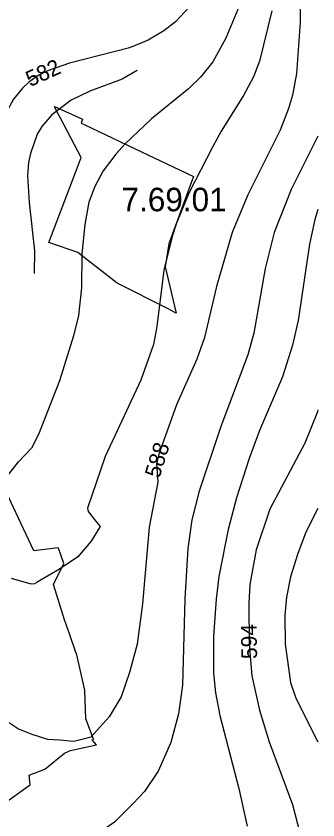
# Model space of a CAD drawing. Extents: x -709584 to -702006, y -1161789 to -1157496.
# Drawn here: x -705043 to -704851, y -1159032 to -1158520 of the extents above; entities that cross this region are included whole.
import ezdxf

# ---------------------------------------------------------------- set-up
doc = ezdxf.new("R2010")
doc.units = 0
for name, color, linetype in [('120_vrstevnice hlavní', 7, 'Continuous'), ('121_vrstevnice hlavní_popis', 7, 'Continuous'), ('122_vrstevnice základní', 7, 'Continuous'), ('124_vrstevnice doplňková', 7, 'Continuous'), ('408_BPEJ_linie', 7, 'Continuous'), ('409_BPEJ_popis', 7, 'Continuous')]:
    doc.layers.add(name, color=color, linetype=linetype)

msp = doc.modelspace()

# ---------------------------------------------------------------- linework, layer by layer
at = {"layer": '120_vrstevnice hlavní'}
for points in [[(-704851.18, -1158596.39), (-704868.12, -1158630.28), (-704878.99, -1158657.74), (-704884.85, -1158680.62), (-704892, -1158721.81), (-704895.87, -1158735.54), (-704913.03, -1158781.3), (-704926.76, -1158822.49), (-704931.48, -1158840.79), (-704934.05, -1158859.1), (-704935.91, -1158891.14), (-704937.34, -1158946.05), (-704939.91, -1158964.36), (-704944.92, -1158982.66), (-704952.79, -1159000.97), (-704961.51, -1159013.84), (-704968.8, -1159021.56)], [(-704968.8, -1159021.56), (-704980.67, -1159033.43), (-704988.97, -1159039.15), (-704999.98, -1159044.87), (-705008.7, -1159047.88), (-705016.71, -1159049.74), (-705024.72, -1159050.74), (-705032.73, -1159050.59), (-705040.26, -1159049.15)]]:
    msp.add_lwpolyline(points, dxfattribs=at)
at = {"layer": '122_vrstevnice základní'}
for points in [[(-704862.4, -1158483.26), (-704862.4, -1158523.59), (-704864.83, -1158556.48), (-704867.41, -1158570.21), (-704869.98, -1158578.79), (-704875.27, -1158592.52), (-704895.72, -1158633.71), (-704905.73, -1158657.74), (-704915.75, -1158692.06), (-704923.47, -1158724.67), (-704928.19, -1158738.4), (-704941.2, -1158767.57), (-704952.21, -1158798.18), (-704953.93, -1158804.76), (-704953.21, -1158816.77), (-704958.65, -1158845.37), (-704962.8, -1158894.28), (-704966.23, -1158920.02), (-704971.09, -1158938.04), (-704976.53, -1158953.49), (-704984.11, -1158966.36), (-704995.55, -1158979.09)], [(-704899.16, -1158508.15), (-704909.74, -1158533.89), (-704918.18, -1158549.05), (-704926.04, -1158558.77), (-704933.48, -1158566.06), (-704957.22, -1158585.37), (-704973.95, -1158601.1), (-704979.82, -1158607.68), (-704987.82, -1158618.41), (-704993.26, -1158628.28), (-704996.98, -1158638.29), (-704999.69, -1158652.59), (-705001.41, -1158671.18), (-705001.7, -1158692.92), (-705003.56, -1158710.65), (-705006.7, -1158723.52), (-705015.71, -1158752.13), (-705029.01, -1158786.45), (-705033.59, -1158795.03), (-705041.74, -1158803.75)], [(-704933.19, -1158514.15), (-704941.77, -1158523.45), (-704949.21, -1158529.17), (-704959.22, -1158535.17), (-704971.23, -1158540.04), (-705009.28, -1158549.76), (-705023.29, -1158554.62), (-705029.3, -1158557.63), (-705035.31, -1158561.92), (-705039.31, -1158565.64), (-705045.03, -1158572.79), (-705048.75, -1158579.65), (-705053.61, -1158591.09), (-705060.33, -1158616.26), (-705062.05, -1158629.99), (-705062.33, -1158639.15), (-705060.05, -1158671.18), (-705059.62, -1158691.77), (-705061.19, -1158700.93), (-705063.19, -1158705.5), (-705071.2, -1158719.23), (-705073.49, -1158726.1), (-705074.49, -1158732.96), (-705077.3, -1158749.62)], [(-704880.42, -1158516.44), (-704888.43, -1158548.48), (-704892.15, -1158558.49), (-704898.58, -1158570.5), (-704912.74, -1158593.09), (-704918.32, -1158603.25), (-704933.34, -1158632.71), (-704941.2, -1158651.73), (-704943.92, -1158660.31), (-704949.21, -1158681.76), (-704953.64, -1158717.52), (-704955.79, -1158728.96), (-704963.94, -1158751.84), (-704986.54, -1158800.47), (-704997.98, -1158833.36), (-704997.55, -1158835.36), (-704991.97, -1158842.37), (-704989.92, -1158845.06), (-704995.64, -1158854.35), (-705003.96, -1158864.33), (-705015.79, -1158872.16), (-705029.86, -1158880.52)], [(-704851.18, -1158643.01), (-704853.1, -1158649.44), (-704856.54, -1158665.17), (-704863.69, -1158713.8), (-704867.41, -1158729.53), (-704873.7, -1158749.55), (-704888.29, -1158783.88), (-704895.01, -1158801.61), (-704903.02, -1158826.78), (-704908.31, -1158846.8), (-704914.32, -1158876.83), (-704916.03, -1158891.14), (-704917.6, -1158915.16), (-704917.6, -1158938.33), (-704916.32, -1158951.06), (-704913.6, -1158965.5), (-704901.59, -1159011.84), (-704896.15, -1159035.86)], [(-704851.18, -1158770.57), (-704851.53, -1158771.86), (-704859.54, -1158791.88), (-704881.85, -1158833.93), (-704890.58, -1158859.96), (-704894.44, -1158881.98), (-704895.15, -1158894), (-704895.01, -1158920.02), (-704893.29, -1158940.05), (-704888.29, -1158962.07), (-704882.14, -1158982.09), (-704867.41, -1159022.14), (-704862.69, -1159040.16), (-704859.26, -1159060.18), (-704858.68, -1159080.2)], [(-705050.33, -1158814.58), (-705041.74, -1158803.75)], [(-704851.18, -1158833.61), (-704858.97, -1158848.52), (-704864.26, -1158862.82), (-704868.55, -1158877.12), (-704871.12, -1158889.99), (-704872.27, -1158901.43), (-704872.13, -1158920.02), (-704868.69, -1158944.34), (-704865.26, -1158954.35), (-704851.18, -1158982.24)], [(-705046.6, -1158877.83), (-705034.03, -1158881.53), (-705031.48, -1158881.33), (-705029.86, -1158880.52)], [(-705053.32, -1158966.22), (-705041.88, -1158973.8), (-705033.3, -1158977.37), (-705023.29, -1158980.38), (-705015.71, -1158980.95), (-705006.53, -1158981.74), (-704995.55, -1158979.09)]]:
    msp.add_lwpolyline(points, dxfattribs=at)
at = {"layer": '124_vrstevnice doplňková'}
msp.add_lwpolyline([(-704966.23, -1158554.48), (-704975.81, -1158559.92), (-704996.4, -1158567.64), (-705008.28, -1158573.36), (-705020.57, -1158582.8), (-705027.01, -1158590.23), (-705029.87, -1158595.1), (-705034.16, -1158607.4), (-705035.45, -1158613.12), (-705036.16, -1158621.55), (-705035.02, -1158638.57), (-705031.73, -1158669.46), (-705031.87, -1158683.91)], dxfattribs=at)
at = {"layer": '408_BPEJ_linie'}
for points in [[(-704941.5, -1158709), (-704941.94, -1158708.78), (-704946.59, -1158706.42), (-704979, -1158690), (-705000, -1158673.62), (-705004, -1158670.5), (-705022.5, -1158664), (-705003.87, -1158614.93), (-705002, -1158610), (-705015.11, -1158584.93), (-705018.05, -1158579.32), (-705019, -1158577.5), (-705017.09, -1158578.35), (-705001, -1158585.5), (-705002, -1158588), (-705000, -1158588.95), (-704959.03, -1158608.43), (-704955.38, -1158610.17), (-704930.5, -1158622), (-704932.56, -1158627.7), (-704946, -1158665), (-704948.5, -1158679.5), (-704941.5, -1158709)], [(-705050, -1159020.77), (-705037.15, -1159011.43), (-705034.5, -1159009.5), (-705035, -1159003.5), (-705025, -1158999.5), (-705012.5, -1158989.5), (-705008.82, -1158987.71), (-705000, -1158985.79), (-704992.16, -1158984.09), (-704994.86, -1158980.92), (-704994.25, -1158980.62), (-704994, -1158980.5), (-704999, -1158967.5), (-704999.5, -1158949.5), (-705000, -1158947.36), (-705005, -1158926), (-705005.28, -1158925.19), (-705009.38, -1158913.45), (-705012.5, -1158904.5), (-705019.5, -1158882), (-705013, -1158868.5), (-705014.68, -1158863.7), (-705015.16, -1158862.32), (-705016.16, -1158859.46), (-705016.5, -1158858.5), (-705032, -1158860.5), (-705055, -1158812)]]:
    msp.add_lwpolyline(points, dxfattribs=at)

# ---------------------------------------------------------------- texts
at = {"layer": '121_vrstevnice hlavní_popis'}
for s, rotation, p in [('582', 24.2109, (-705034.37, -1158565.07)), ('588', 72.6312, (-704952.14, -1158814.67)), ('594', 90.9895, (-704889.87, -1158929.34))]:
    msp.add_text(s, height=10, rotation=rotation, dxfattribs=at).set_placement(p)
at = {"layer": '409_BPEJ_popis'}
msp.add_text('7.69.01', height=15, dxfattribs=at).set_placement((-704976.22, -1158644.18))

doc.saveas('drawing.dxf')
